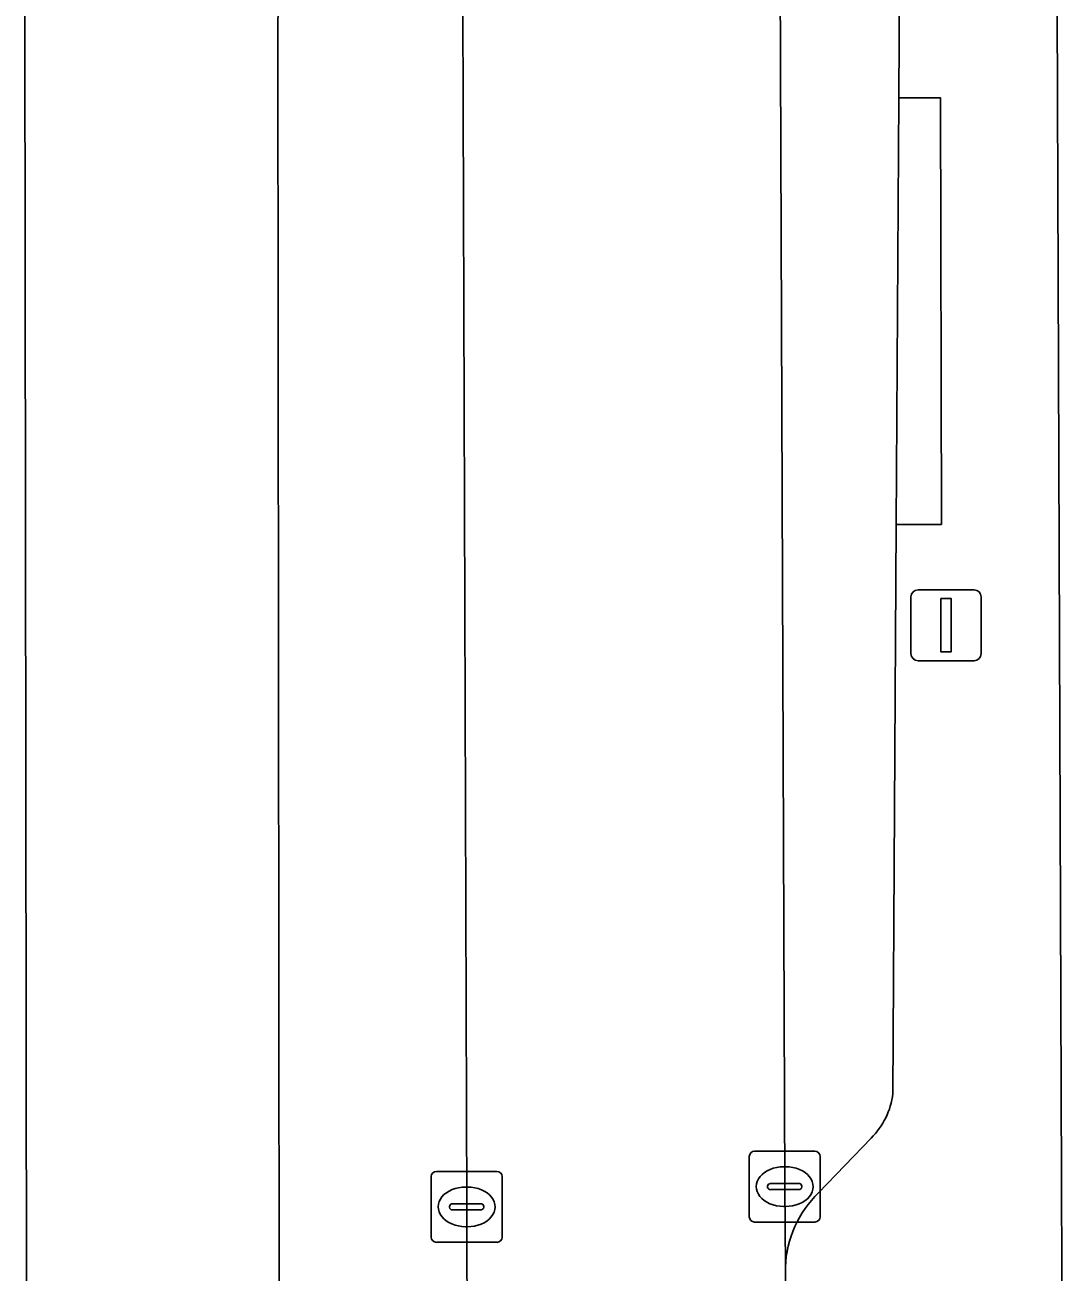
# Model space of a CAD drawing. Extents: x 162879 to 165540, y 384011 to 385181.
# Drawn here: x 163787.8 to 163802.43, y 384322.09 to 384339.68 of the extents above; entities that cross this region are included whole.
import ezdxf

# ---------------------------------------------------------------- set-up
doc = ezdxf.new("R2010")
doc.units = 0
for name, color, linetype in [('IMGEO_Erf', 7, 'Continuous'), ('IMGEO_Fietspad_gesloten', 7, 'Continuous'), ('IMGEO_Groenvoorziening', 7, 'Continuous'), ('IMGEO_Kolk', 7, 'Continuous'), ('IMGEO_Lichtmast', 7, 'Continuous'), ('IMGEO_Parkeervlak_open', 7, 'Continuous'), ('IMGEO_Rijbaan_lokaal_open', 7, 'Continuous'), ('IMGEO_Voetpad_open', 7, 'Continuous')]:
    doc.layers.add(name, color=color, linetype=linetype)

msp = doc.modelspace()

# ---------------------------------------------------------------- linework, layer by layer
at = {"layer": 'IMGEO_Erf'}
msp.add_lwpolyline([(163802.324, 384348.829), (163802.427, 384320.83)], dxfattribs=at)
at = {"layer": 'IMGEO_Fietspad_gesloten'}
for points in [[(163787.797, 384339.838), (163787.82, 384321.723)], [(163791.384, 384321.63), (163791.366, 384339.68)]]:
    msp.add_lwpolyline(points, dxfattribs=at)
msp.add_arc((163586.511, 384344.707), 204.917, 358.59434, 6.01366, dxfattribs=at)
at = {"layer": 'IMGEO_Groenvoorziening'}
for points in [[(163794.044, 384316.879), (163794.029, 384323.01), (163793.966, 384342.761), (163793.942, 384348.009)], [(163787.82, 384321.723), (163787.797, 384339.838)], [(163791.366, 384339.68), (163791.384, 384321.63)]]:
    msp.add_lwpolyline(points, dxfattribs=at)
msp.add_arc((163586.511, 384344.707), 204.917, 358.59434, 6.01366, dxfattribs=at)
at = {"layer": 'IMGEO_Kolk'}
for p, q in [((163798.014, 384322.871), (163798.014, 384323.723)), ((163798.089, 384323.797), (163798.941, 384323.797)), ((163799.015, 384323.723), (163799.015, 384322.871)), ((163793.602, 384323.511), (163794.454, 384323.511)), ((163798.502, 384323.577), (163798.527, 384323.577)), ((163793.527, 384322.585), (163793.527, 384323.437)), ((163794.015, 384323.291), (163794.04, 384323.291)), ((163794.528, 384323.437), (163794.528, 384322.585)), ((163798.273, 384323.291), (163798.273, 384323.303)), ((163798.316, 384323.34), (163798.714, 384323.34)), ((163798.757, 384323.303), (163798.757, 384323.291)), ((163798.711, 384323.254), (163798.313, 384323.254)), ((163793.786, 384323.005), (163793.786, 384323.017)), ((163794.224, 384322.968), (163793.826, 384322.968)), ((163793.829, 384323.054), (163794.227, 384323.054)), ((163794.27, 384323.017), (163794.27, 384323.005)), ((163798.525, 384323.017), (163798.5, 384323.017)), ((163798.941, 384322.797), (163798.089, 384322.797)), ((163794.038, 384322.731), (163794.013, 384322.731)), ((163794.454, 384322.511), (163793.602, 384322.511))]:
    msp.add_line(p, q, dxfattribs=at)
for points in [[(163798.014, 384322.871), (163798.014, 384323.723)], [(163798.089, 384323.797), (163798.941, 384323.797)], [(163799.015, 384323.723), (163799.015, 384322.871)], [(163793.602, 384323.511), (163794.454, 384323.511)], [(163793.527, 384322.585), (163793.527, 384323.437)], [(163794.528, 384323.437), (163794.528, 384322.585)], [(163798.941, 384322.797), (163798.089, 384322.797)], [(163794.454, 384322.511), (163793.602, 384322.511)]]:
    msp.add_lwpolyline(points, dxfattribs=at)
for centre, radius, start, end in [((163798.091, 384323.721), 0.0765, 91.552, 178.448), ((163798.091, 384323.721), 0.0765, 91.552, 178.448), ((163798.939, 384323.721), 0.0765, 1.552, 88.448), ((163798.939, 384323.721), 0.0765, 1.552, 88.448), ((163793.604, 384323.435), 0.0765, 91.552, 178.448), ((163793.604, 384323.435), 0.0765, 91.552, 178.448), ((163794.452, 384323.435), 0.0765, 1.552, 88.448), ((163794.452, 384323.435), 0.0765, 1.552, 88.448), ((163798.313, 384323.3), 0.0403, 85.8775, 175.7526), ((163798.31, 384323.29), 0.0366, 178.938, 274.7102), ((163798.714, 384323.297), 0.043, 264.8664, 352.4533), ((163798.718, 384323.302), 0.0386, 1.7309, 96.639), ((163793.826, 384323.014), 0.0403, 85.8775, 175.7526), ((163793.823, 384323.004), 0.0366, 178.938, 274.7102), ((163794.227, 384323.011), 0.043, 264.8664, 352.4533), ((163794.231, 384323.016), 0.0386, 1.7309, 96.639), ((163798.091, 384322.873), 0.0765, 181.552, 268.448), ((163798.091, 384322.873), 0.0765, 181.552, 268.448), ((163798.939, 384322.873), 0.0765, 271.552, 358.448), ((163798.939, 384322.873), 0.0765, 271.552, 358.448), ((163793.604, 384322.587), 0.0765, 181.552, 268.448), ((163793.604, 384322.587), 0.0765, 181.552, 268.448), ((163794.452, 384322.587), 0.0765, 271.552, 358.448), ((163794.452, 384322.587), 0.0765, 271.552, 358.448)]:
    msp.add_arc(centre, radius, start, end, dxfattribs=at)
for centre, major_axis, ratio, start_param, end_param in [((163798.501, 384323.297), (-0.387, 0.002), 0.722429, 4.712389, 7.853982), ((163798.526, 384323.297), (-0.39, 0.002), 0.717154, 1.570796, 4.712389), ((163794.014, 384323.011), (-0.387, 0.002), 0.722429, 4.712389, 7.853982), ((163794.039, 384323.011), (-0.39, 0.002), 0.717154, 1.570796, 4.712389)]:
    msp.add_ellipse(centre, major_axis=major_axis, ratio=ratio, start_param=start_param, end_param=end_param, dxfattribs=at)
at = {"layer": 'IMGEO_Lichtmast'}
for p, q in [((163800.295, 384330.814), (163800.295, 384331.614)), ((163800.295, 384331.614), (163800.295, 384330.814)), ((163800.395, 384331.714), (163801.185, 384331.714)), ((163801.185, 384331.714), (163800.395, 384331.714)), ((163801.285, 384331.614), (163801.285, 384330.814)), ((163801.285, 384330.814), (163801.285, 384331.614)), ((163801.185, 384330.714), (163800.395, 384330.714)), ((163800.395, 384330.714), (163801.185, 384330.714))]:
    msp.add_line(p, q, dxfattribs=at)
msp.add_lwpolyline([(163800.715, 384331.589), (163800.865, 384331.589), (163800.865, 384330.839), (163800.715, 384330.839), (163800.715, 384331.589)], dxfattribs=at)
for centre, start, end in [((163800.395, 384331.614), 90, 180), ((163800.395, 384331.614), 90, 180), ((163801.185, 384331.614), 0, 90), ((163801.185, 384331.614), 360, 90), ((163800.395, 384330.814), 180, 270), ((163800.395, 384330.814), 180, 270), ((163801.185, 384330.814), 270, 0), ((163801.185, 384330.814), 270, 0)]:
    msp.add_arc(centre, 0.1, start, end, dxfattribs=at)
at = {"layer": 'IMGEO_Parkeervlak_open'}
for points in [[(163797.641, 384363.843), (163797.966, 384359.207), (163798.161, 384356.538), (163798.415, 384349.126), (163798.442, 384342.795), (163798.514, 384323.297), (163798.524, 384322.164)], [(163800.042, 384324.606), (163800.088, 384332.633), (163800.123, 384338.651), (163800.186, 384349.654)], [(163798.992, 384323.211), (163799.733, 384323.981)]]:
    msp.add_lwpolyline(points, dxfattribs=at)
for centre, radius, start, end in [((163798.971, 384324.747), 1.08, 314.8696, 352.5148), ((163800.09, 384322.092), 1.568, 134.467, 177.3646)]:
    msp.add_arc(centre, radius, start, end, dxfattribs=at)
at = {"layer": 'IMGEO_Rijbaan_lokaal_open'}
msp.add_lwpolyline([(163793.942, 384348.009), (163793.966, 384342.761), (163794.029, 384323.01), (163794.044, 384316.879), (163794.053, 384313.108), (163794.058, 384311.269), (163798.545, 384311.271), (163798.527, 384321.799), (163798.524, 384322.125), (163798.524, 384322.164), (163798.514, 384323.297), (163798.442, 384342.795), (163798.415, 384349.126), (163798.161, 384356.538), (163797.966, 384359.207), (163797.641, 384363.843), (163795.608, 384380.841), (163795.273, 384382.782), (163794.151, 384389.233), (163792.968, 384394.876), (163792.001, 384398.994), (163790.769, 384403.93)], dxfattribs=at)
at = {"layer": 'IMGEO_Voetpad_open'}
for points in [[(163799.66, 384360.68), (163799.994, 384355.68), (163800.439, 384355.703), (163800.638, 384349.682), (163800.186, 384349.654), (163800.123, 384338.651), (163800.712, 384338.654), (163800.724, 384332.635), (163800.088, 384332.633), (163800.042, 384324.606)], [(163802.343, 384316.246), (163802.427, 384320.83), (163802.324, 384348.829)], [(163799.733, 384323.981), (163798.992, 384323.211)], [(163798.524, 384322.164), (163798.524, 384322.125), (163798.527, 384321.799)]]:
    msp.add_lwpolyline(points, dxfattribs=at)
msp.add_lwpolyline([(163800.712, 384338.654), (163800.123, 384338.651), (163800.088, 384332.633), (163800.724, 384332.635)], close=True, dxfattribs=at)
for centre, radius, start, end in [((163798.971, 384324.747), 1.08, 314.8696, 352.5148), ((163800.09, 384322.092), 1.568, 134.467, 177.3646)]:
    msp.add_arc(centre, radius, start, end, dxfattribs=at)

doc.saveas('drawing.dxf')
